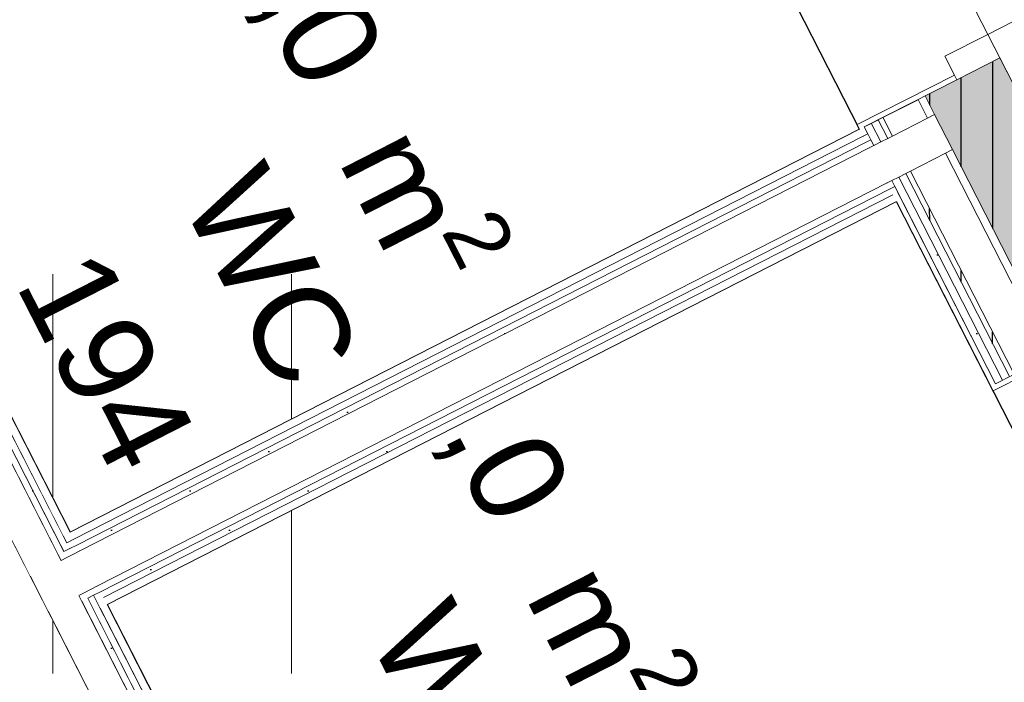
# Model space of a CAD drawing. Header units: metres. Extents: x 538891 to 1080079, y 6588829 to 13178720.
# Tile 550 of 1056: x 539901.42 to 539903.3, y 6589192.13 to 6589193.4. Entities that reach past the tile are written whole.
import ezdxf

# ---------------------------------------------------------------- set-up
doc = ezdxf.new("R2010")
doc.units = ezdxf.units.M
doc.header["$LTSCALE"] = 0.4
doc.header["$PDMODE"] = 1
doc.header["$PDSIZE"] = -2
doc.linetypes.add('Triple Dashed', pattern=[92.604163, 66.145831, -26.458332])
doc.layers.add('AR', color=7, linetype='Continuous')
doc.layers.add('GEO', color=7, linetype='Continuous')
doc.styles.add('Arial', font='arial.ttf')
pattern_1 = [(0, (0, 0), (0, 0.075), [1e-05, -0.07499])]
pattern_2 = [(90, (0, 0), (-0.06, 0), [])]

# ---------------------------------------------------------------- blocks, each defined once
blk = doc.blocks.new('HEIN')
at = {"color": 7, "linetype": 'Continuous', "lineweight": 9}
for p, q in [((-0.4551, 0.7611), (-0.4551, -0.7611)), ((0.4551, 0.7611), (0.4551, -0.7611))]:
    blk.add_line(p, q, dxfattribs=at)

msp = doc.modelspace()

# ---------------------------------------------------------------- linework, layer by layer
at = {"layer": 'AR', "color": 251, "linetype": 'Triple Dashed', "lineweight": 9, "true_color": 0x575757}
msp.add_line((539918.7007, 6589163.1395), (539877.8559, 6589243.1645), dxfattribs=at)
at = {"layer": 'AR', "color": 7, "linetype": 'Continuous', "lineweight": 9}
for p, q in [((539903.2709, 6589193.3702), (539903.8944, 6589193.6885)), ((539903.2709, 6589193.3702), (539903.189, 6589193.3284)), ((539903.2937, 6589193.3257), (539903.2709, 6589193.3702))]:
    msp.add_line(p, q, dxfattribs=at)
at = {"layer": 'AR', "color": 9, "linetype": 'Continuous', "lineweight": 9, "true_color": 0xc9c5ab, "flags": 128}
msp.add_lwpolyline([(539917.8947, 6589170.24), (539904.8747, 6589195.7494), (539902.8971, 6589199.6239), (539900.6615, 6589198.4828), (539902.639, 6589194.6083), (539907.6222, 6589184.845), (539915.6591, 6589169.0989)], close=True, dxfattribs=at)
at = {"layer": 'AR', "color": 7, "linetype": 'Continuous', "lineweight": 9, "flags": 128}
for points in [[(539917.8947, 6589170.24), (539904.8747, 6589195.7494), (539902.8971, 6589199.6239), (539900.6615, 6589198.4828), (539902.639, 6589194.6083), (539907.6222, 6589184.845), (539915.6591, 6589169.0989)], [(539902.5014, 6589194.2181), (539900.9961, 6589193.4498), (539901.5212, 6589192.421), (539903.0265, 6589193.1893)], [(539903.0969, 6589193.0513), (539901.5916, 6589192.283), (539902.1349, 6589191.2186), (539903.6402, 6589191.9869)]]:
    msp.add_lwpolyline(points, close=True, dxfattribs=at)
at = {"layer": 'AR', "color": 254, "linetype": 'Continuous', "lineweight": 25, "true_color": 0xd1d1d1, "flags": 128}
for points in [[(539902.5014, 6589194.2181), (539900.9961, 6589193.4498), (539901.5212, 6589192.421), (539903.0265, 6589193.1893)], [(539903.0969, 6589193.0513), (539901.5916, 6589192.283), (539902.1349, 6589191.2186), (539903.6402, 6589191.9869)]]:
    msp.add_lwpolyline(points, close=True, dxfattribs=at)

# ---------------------------------------------------------------- block references
at = {"layer": 'GEO', "color": 8, "true_color": 0x7d7d7d, "xscale": 0.5, "yscale": 0.5, "zscale": 0.5}
msp.add_blockref('HEIN', (539901.7154, 6589192.5323), dxfattribs=at)

# ---------------------------------------------------------------- texts
at = {"layer": 'AR', "color": 7, "char_height": 0.18, "attachment_point": 1, "rotation": 297.0398, "line_spacing_factor": 1.004016, "style": 'Arial'}
for s, insert in [('\\A1;2,0{\\H0.9851x; } m{\\H0.9851x;\\H0.6667x;\\S2 ^ ;}', (539902.0155, 6589193.6702)), ('WC', (539901.8908, 6589193.1367)), ('194', (539901.5756, 6589192.9765)), ('\\A1;2,0{\\H0.9851x; } m{\\H0.9851x;\\H0.6667x;\\S2 ^ ;}', (539902.3723, 6589192.8387)), ('WC', (539902.2477, 6589192.3052))]:
    msp.add_mtext(s, dxfattribs=dict(at, insert=insert))

# ---------------------------------------------------------------- next in the draw order: wipeouts: each hides what was drawn before it
at = {"color": 255, "linetype": 'Continuous', "lineweight": 5}
for points in [[(539902.6721, 6589188.9892), (539900.5228, 6589193.2003), (539900.5183, 6589193.1981), (539902.6677, 6589188.9869)], [(539903.0422, 6589193.1805), (539903.0354, 6589193.1939), (539903.0265, 6589193.1893), (539903.0333, 6589193.176)], [(539903.2854, 6589192.704), (539903.1058, 6589193.0558), (539903.0969, 6589193.0513), (539903.2765, 6589192.6994)]]:
    msp.add_wipeout(points, dxfattribs=at).dxf.layer = 'AR'

# ---------------------------------------------------------------- next in the draw order: wipeouts: each hides what was drawn before it
for points in [[(539902.6855, 6589188.996), (539900.5361, 6589193.2072), (539900.5228, 6589193.2003), (539902.6721, 6589188.9892)], [(539903.0669, 6589193.1651), (539903.0487, 6589193.2007), (539903.0354, 6589193.1939), (539903.0535, 6589193.1582)], [(539903.1058, 6589193.0558), (539903.099, 6589193.0692), (539903.0901, 6589193.0646), (539903.0969, 6589193.0513)]]:
    msp.add_wipeout(points, dxfattribs=at).dxf.layer = 'AR'

# ---------------------------------------------------------------- next in the draw order: hatches: boundary and pattern name
at = {"layer": 'AR', "linetype": 'Continuous', "lineweight": 25, "true_color": 0x848484}
h = msp.add_hatch(dxfattribs=at)
h.set_pattern_fill('GYPSUM_0001', color=252, style=0, pattern_type=2)
h.set_pattern_definition(pattern_1)
h.paths.add_polyline_path([(539903.0669, 6589193.1651), (539903.0487, 6589193.2007), (539903.0354, 6589193.1939), (539903.0535, 6589193.1582)])

# ---------------------------------------------------------------- next in the draw order: wipeouts: each hides what was drawn before it
at = {"color": 255, "linetype": 'Continuous', "lineweight": 5}
for points in [[(539902.6989, 6589189.0028), (539900.5495, 6589193.214), (539900.5361, 6589193.2072), (539902.6855, 6589188.996)], [(539903.099, 6589193.0692), (539903.0933, 6589193.0803), (539903.0844, 6589193.0758), (539903.0901, 6589193.0646)]]:
    msp.add_wipeout(points, dxfattribs=at).dxf.layer = 'AR'

# ---------------------------------------------------------------- next in the draw order: wipeouts: each hides what was drawn before it
for points in [[(539901.8276, 6589191.0617), (539900.692, 6589193.2867), (539900.6742, 6589193.2776), (539901.8098, 6589191.0527)], [(539903.0669, 6589193.1651), (539903.0803, 6589193.1719), (539903.0621, 6589193.2075), (539903.0487, 6589193.2007)], [(539903.2988, 6589192.7108), (539903.101, 6589193.0983), (539903.0876, 6589193.0914), (539903.2854, 6589192.704)]]:
    msp.add_wipeout(points, dxfattribs=at).dxf.layer = 'AR'

# ---------------------------------------------------------------- next in the draw order: hatches: boundary and pattern name
at = {"layer": 'AR', "linetype": 'Continuous', "lineweight": 25, "true_color": 0x848484}
h = msp.add_hatch(dxfattribs=at)
h.set_pattern_fill('GYPSUM_0001', color=252, style=0, pattern_type=2)
h.set_pattern_definition(pattern_1)
h.paths.add_polyline_path([(539903.0669, 6589193.1651), (539903.0803, 6589193.1719), (539903.0621, 6589193.2075), (539903.0487, 6589193.2007)])
h = msp.add_hatch(dxfattribs=at)
h.set_pattern_fill('GYPSUM_0001', color=252, style=0, pattern_type=2)
h.set_pattern_definition(pattern_1)
h.paths.add_polyline_path([(539903.2988, 6589192.7108), (539903.101, 6589193.0983), (539903.0876, 6589193.0914), (539903.2854, 6589192.704)])

# ---------------------------------------------------------------- next in the draw order: wipeouts: each hides what was drawn before it
at = {"color": 255, "linetype": 'Continuous', "lineweight": 5}
msp.add_wipeout([(539901.828, 6589191.017), (539900.6742, 6589193.2776), (539900.6653, 6589193.2731), (539901.8191, 6589191.0125)], dxfattribs=at).dxf.layer = 'AR'

# ---------------------------------------------------------------- next in the draw order: wipeouts: each hides what was drawn before it
for points in [[(539901.8191, 6589191.0125), (539900.6653, 6589193.2731), (539900.6519, 6589193.2663), (539901.8057, 6589191.0057)], [(539903.0803, 6589193.1719), (539903.0892, 6589193.1764), (539903.071, 6589193.2121), (539903.0621, 6589193.2075)], [(539903.3121, 6589192.7176), (539903.1144, 6589193.1051), (539903.101, 6589193.0983), (539903.2988, 6589192.7108)]]:
    msp.add_wipeout(points, dxfattribs=at).dxf.layer = 'AR'

# ---------------------------------------------------------------- next in the draw order: hatches: boundary and pattern name
at = {"layer": 'AR', "linetype": 'Continuous', "lineweight": 25, "true_color": 0x848484}
h = msp.add_hatch(dxfattribs=at)
h.set_pattern_fill('PLYWOOD_0001', color=252, style=0, pattern_type=2)
h.set_pattern_definition(pattern_2)
h.paths.add_polyline_path([(539903.0803, 6589193.1719), (539903.0892, 6589193.1764), (539903.071, 6589193.2121), (539903.0621, 6589193.2075)])
h = msp.add_hatch(dxfattribs=at)
h.set_pattern_fill('GYPSUM_0001', color=252, style=0, pattern_type=2)
h.set_pattern_definition(pattern_1)
h.paths.add_polyline_path([(539903.3121, 6589192.7176), (539903.1144, 6589193.1051), (539903.101, 6589193.0983), (539903.2988, 6589192.7108)])

# ---------------------------------------------------------------- next in the draw order: linework, layer by layer
at = {"layer": 'AR', "color": 7, "linetype": 'Continuous', "lineweight": 9}
for p, q in [((539903.0535, 6589193.1582), (539903.0479, 6589193.1694)), ((539903.0669, 6589193.1651), (539903.0535, 6589193.1582)), ((539903.0876, 6589193.0914), (539903.101, 6589193.0983)), ((539903.0933, 6589193.0803), (539903.0876, 6589193.0914))]:
    msp.add_line(p, q, dxfattribs=at)

# ---------------------------------------------------------------- next in the draw order: wipeouts: each hides what was drawn before it
at = {"color": 255, "linetype": 'Continuous', "lineweight": 5}
msp.add_wipeout([(539901.8057, 6589191.0057), (539900.6519, 6589193.2663), (539900.6385, 6589193.2594), (539901.7924, 6589190.9988)], dxfattribs=at).dxf.layer = 'AR'

# ---------------------------------------------------------------- next in the draw order: wipeouts: each hides what was drawn before it
for points in [[(539902.7879, 6589189.0483), (539900.6385, 6589193.2594), (539900.5495, 6589193.214), (539902.6989, 6589189.0028)], [(539903.0892, 6589193.1764), (539903.156, 6589193.2105), (539903.1378, 6589193.2461), (539903.071, 6589193.2121)], [(539903.321, 6589192.7222), (539903.1233, 6589193.1096), (539903.1144, 6589193.1051), (539903.3121, 6589192.7176)]]:
    msp.add_wipeout(points, dxfattribs=at).dxf.layer = 'AR'

# ---------------------------------------------------------------- next in the draw order: hatches: boundary and pattern name
at = {"layer": 'AR', "linetype": 'Continuous', "lineweight": 25, "true_color": 0x848484}
h = msp.add_hatch(dxfattribs=at)
h.set_pattern_fill('PLYWOOD_0001', color=252, style=0, pattern_type=2)
h.set_pattern_definition(pattern_2)
h.paths.add_polyline_path([(539903.321, 6589192.7222), (539903.1233, 6589193.1096), (539903.1144, 6589193.1051), (539903.3121, 6589192.7176)])

# ---------------------------------------------------------------- next in the draw order: linework, layer by layer
at = {"layer": 'AR', "color": 7, "linetype": 'Continuous', "lineweight": 9}
for p, q in [((539903.0803, 6589193.1719), (539903.0669, 6589193.1651)), ((539903.0892, 6589193.1764), (539903.0803, 6589193.1719))]:
    msp.add_line(p, q, dxfattribs=at)

# ---------------------------------------------------------------- next in the draw order: wipeouts: each hides what was drawn before it
at = {"color": 255, "linetype": 'Continuous', "lineweight": 5}
for points in [[(539901.5078, 6589192.4142), (539901.5146, 6589192.4009), (539901.528, 6589192.4077), (539901.5212, 6589192.421)], [(539901.5783, 6589192.2762), (539902.1215, 6589191.2118), (539902.1349, 6589191.2186), (539901.5916, 6589192.283)]]:
    msp.add_wipeout(points, dxfattribs=at).dxf.layer = 'AR'

# ---------------------------------------------------------------- next in the draw order: wipeouts: each hides what was drawn before it
for points in [[(539901.5212, 6589192.421), (539900.9961, 6589193.4498), (539900.9827, 6589193.443), (539901.5078, 6589192.4142)], [(539903.3878, 6589192.7563), (539903.1901, 6589193.1437), (539903.1233, 6589193.1096), (539903.321, 6589192.7222)], [(539901.5035, 6589192.3952), (539901.5092, 6589192.384), (539901.5203, 6589192.3897), (539901.5146, 6589192.4009)], [(539901.5715, 6589192.2895), (539901.5783, 6589192.2762), (539901.5916, 6589192.283), (539901.5848, 6589192.2963)]]:
    msp.add_wipeout(points, dxfattribs=at).dxf.layer = 'AR'

# ---------------------------------------------------------------- next in the draw order: hatches: boundary and pattern name
at = {"layer": 'AR', "linetype": 'Continuous', "lineweight": 0, "true_color": 0xcccccc}
msp.add_hatch(color=254, dxfattribs=at).paths.add_polyline_path([(539903.4618, 6589192.794), (539903.5437, 6589192.8358), (539903.2937, 6589193.3257), (539903.2117, 6589193.2839), (539903.1512, 6589193.253), (539903.4012, 6589192.7631)])
at = {"layer": 'AR', "linetype": 'Continuous', "lineweight": 25, "true_color": 0x848484}
h = msp.add_hatch(dxfattribs=at)
h.set_pattern_fill('PLYWOOD_0001', color=252, style=0, pattern_type=2)
h.set_pattern_definition(pattern_2)
h.paths.add_polyline_path([(539903.4618, 6589192.794), (539903.5437, 6589192.8358), (539903.2937, 6589193.3257), (539903.2117, 6589193.2839), (539903.1512, 6589193.253), (539903.4012, 6589192.7631)])
h = msp.add_hatch(dxfattribs=at)
h.set_pattern_fill('GYPSUM_0001', color=252, style=0, pattern_type=2)
h.set_pattern_definition(pattern_1)
h.paths.add_polyline_path([(539901.5035, 6589192.3952), (539901.5092, 6589192.384), (539901.5203, 6589192.3897), (539901.5146, 6589192.4009)])

# ---------------------------------------------------------------- next in the draw order: linework, layer by layer
at = {"layer": 'AR', "color": 7, "linetype": 'Continuous', "lineweight": 9}
for p, q in [((539903.5437, 6589192.8358), (539903.2937, 6589193.3257)), ((539903.1233, 6589193.1096), (539903.1901, 6589193.1437)), ((539903.1901, 6589193.1437), (539903.2034, 6589193.1505)), ((539903.101, 6589193.0983), (539903.1144, 6589193.1051)), ((539903.1144, 6589193.1051), (539903.1233, 6589193.1096))]:
    msp.add_line(p, q, dxfattribs=at)

# ---------------------------------------------------------------- next in the draw order: wipeouts: each hides what was drawn before it
at = {"color": 255, "linetype": 'Continuous', "lineweight": 5}
msp.add_wipeout([(539901.5658, 6589192.3007), (539901.5715, 6589192.2895), (539901.5848, 6589192.2963), (539901.5791, 6589192.3075)], dxfattribs=at).dxf.layer = 'AR'

# ---------------------------------------------------------------- next in the draw order: wipeouts: each hides what was drawn before it
for points in [[(539901.5146, 6589192.4009), (539900.9827, 6589193.443), (539900.9716, 6589193.4373), (539901.5035, 6589192.3952)], [(539903.0219, 6589193.1982), (539903.0265, 6589193.1893), (539903.0354, 6589193.1939), (539903.2117, 6589193.2839), (539903.2072, 6589193.2928)], [(539903.2765, 6589192.6994), (539903.281, 6589192.6905), (539903.4663, 6589192.7851), (539903.4618, 6589192.794), (539903.2854, 6589192.704)], [(539901.498, 6589192.3784), (539901.5037, 6589192.3672), (539901.5149, 6589192.3729), (539901.5092, 6589192.384)], [(539901.5603, 6589192.2838), (539902.1104, 6589191.2061), (539902.1215, 6589191.2118), (539901.5715, 6589192.2895)]]:
    msp.add_wipeout(points, dxfattribs=at).dxf.layer = 'AR'

# ---------------------------------------------------------------- next in the draw order: hatches: boundary and pattern name
at = {"layer": 'AR', "linetype": 'Continuous', "lineweight": 25, "true_color": 0x848484}
h = msp.add_hatch(dxfattribs=at)
h.set_pattern_fill('GYPSUM_0001', color=252, style=0, pattern_type=2)
h.set_pattern_definition(pattern_1)
h.paths.add_polyline_path([(539901.5146, 6589192.4009), (539900.9827, 6589193.443), (539900.9716, 6589193.4373), (539901.5035, 6589192.3952)])
h = msp.add_hatch(dxfattribs=at)
h.set_pattern_fill('GYPSUM_0001', color=252, style=0, pattern_type=2)
h.set_pattern_definition(pattern_1)
h.paths.add_polyline_path([(539901.498, 6589192.3784), (539901.5037, 6589192.3672), (539901.5149, 6589192.3729), (539901.5092, 6589192.384)])
h = msp.add_hatch(dxfattribs=at)
h.set_pattern_fill('GYPSUM_0001', color=252, style=0, pattern_type=2)
h.set_pattern_definition(pattern_1)
h.paths.add_polyline_path([(539901.5603, 6589192.2838), (539902.1104, 6589191.2061), (539902.1215, 6589191.2118), (539901.5715, 6589192.2895)])

# ---------------------------------------------------------------- next in the draw order: linework, layer by layer
at = {"layer": 'AR', "color": 7, "linetype": 'Continuous', "lineweight": 9}
for p, q in [((539903.189, 6589193.3284), (539903.2117, 6589193.2839)), ((539903.2937, 6589193.3257), (539903.2117, 6589193.2839)), ((539903.2117, 6589193.2839), (539903.2937, 6589193.3257)), ((539903.2937, 6589193.3257), (539903.2117, 6589193.2839)), ((539903.2937, 6589193.3257), (539903.2117, 6589193.2839)), ((539903.2072, 6589193.2928), (539903.0219, 6589193.1982)), ((539903.2072, 6589193.2928), (539903.0219, 6589193.1982)), ((539903.2117, 6589193.2839), (539903.2072, 6589193.2928)), ((539903.0354, 6589193.1939), (539903.2117, 6589193.2839)), ((539903.1378, 6589193.2461), (539903.156, 6589193.2105)), ((539903.1512, 6589193.253), (539903.1693, 6589193.2173)), ((539903.1693, 6589193.2173), (539903.156, 6589193.2105)), ((539903.2034, 6589193.1505), (539903.1693, 6589193.2173)), ((539903.0265, 6589193.1893), (539903.0219, 6589193.1982)), ((539903.0265, 6589193.1893), (539903.0219, 6589193.1982)), ((539903.0487, 6589193.2007), (539903.0669, 6589193.1651)), ((539903.0621, 6589193.2075), (539903.0803, 6589193.1719)), ((539903.071, 6589193.2121), (539903.0892, 6589193.1764)), ((539903.156, 6589193.2105), (539903.0892, 6589193.1764)), ((539903.0354, 6589193.1939), (539903.0422, 6589193.1805)), ((539903.0479, 6589193.1694), (539903.0422, 6589193.1805)), ((539903.1901, 6589193.1437), (539903.3878, 6589192.7563)), ((539903.2034, 6589193.1505), (539903.4012, 6589192.7631)), ((539903.1144, 6589193.1051), (539903.3121, 6589192.7176)), ((539903.1233, 6589193.1096), (539903.321, 6589192.7222)), ((539903.101, 6589193.0983), (539903.2988, 6589192.7108)), ((539903.0933, 6589193.0803), (539903.2854, 6589192.704)), ((539903.0969, 6589193.0513), (539903.2765, 6589192.6994)), ((539903.4663, 6589192.7851), (539903.281, 6589192.6905)), ((539903.4663, 6589192.7851), (539903.281, 6589192.6905)), ((539903.2854, 6589192.704), (539903.4618, 6589192.794)), ((539903.2765, 6589192.6994), (539903.281, 6589192.6905)), ((539903.2765, 6589192.6994), (539903.281, 6589192.6905))]:
    msp.add_line(p, q, dxfattribs=at)

# ---------------------------------------------------------------- next in the draw order: wipeouts: each hides what was drawn before it
at = {"color": 255, "linetype": 'Continuous', "lineweight": 5}
for points in [[(539901.5092, 6589192.384), (539900.9716, 6589193.4373), (539900.9605, 6589193.4316), (539901.498, 6589192.3784)], [(539903.0787, 6589193.0869), (539903.0844, 6589193.0758), (539903.0933, 6589193.0803), (539903.0876, 6589193.0914)], [(539901.5546, 6589192.295), (539901.5603, 6589192.2838), (539901.5715, 6589192.2895), (539901.5658, 6589192.3007)]]:
    msp.add_wipeout(points, dxfattribs=at).dxf.layer = 'AR'

# ---------------------------------------------------------------- next in the draw order: hatches: boundary and pattern name
at = {"layer": 'AR', "linetype": 'Continuous', "lineweight": 25, "true_color": 0x848484}
h = msp.add_hatch(dxfattribs=at)
h.set_pattern_fill('GYPSUM_0001', color=252, style=0, pattern_type=2)
h.set_pattern_definition(pattern_1)
h.paths.add_polyline_path([(539901.5092, 6589192.384), (539900.9716, 6589193.4373), (539900.9605, 6589193.4316), (539901.498, 6589192.3784)])
h = msp.add_hatch(dxfattribs=at)
h.set_pattern_fill('GYPSUM_0001', color=252, style=0, pattern_type=2)
h.set_pattern_definition(pattern_1)
h.paths.add_polyline_path([(539903.0787, 6589193.0869), (539903.0844, 6589193.0758), (539903.0933, 6589193.0803), (539903.0876, 6589193.0914)])
h = msp.add_hatch(dxfattribs=at)
h.set_pattern_fill('GYPSUM_0001', color=252, style=0, pattern_type=2)
h.set_pattern_definition(pattern_1)
h.paths.add_polyline_path([(539901.5546, 6589192.295), (539901.5603, 6589192.2838), (539901.5715, 6589192.2895), (539901.5658, 6589192.3007)])

# ---------------------------------------------------------------- next in the draw order: linework, layer by layer
at = {"layer": 'AR', "color": 7, "linetype": 'Continuous', "lineweight": 5}
msp.add_point((539901.5146, 6589192.4009), dxfattribs=at)

# ---------------------------------------------------------------- next in the draw order: wipeouts: each hides what was drawn before it
at = {"color": 255, "linetype": 'Continuous', "lineweight": 5}
for points in [[(539903.0446, 6589193.1537), (539903.0787, 6589193.0869), (539903.0876, 6589193.0914), (539903.0535, 6589193.1582)], [(539901.5435, 6589192.2893), (539902.0993, 6589191.2004), (539902.1104, 6589191.2061), (539901.5546, 6589192.295)]]:
    msp.add_wipeout(points, dxfattribs=at).dxf.layer = 'AR'

# ---------------------------------------------------------------- next in the draw order: hatches: boundary and pattern name
at = {"layer": 'AR', "linetype": 'Continuous', "lineweight": 25, "true_color": 0x848484}
h = msp.add_hatch(dxfattribs=at)
h.set_pattern_fill('GYPSUM_0001', color=252, style=0, pattern_type=2)
h.set_pattern_definition(pattern_1)
h.paths.add_polyline_path([(539901.5435, 6589192.2893), (539902.0993, 6589191.2004), (539902.1104, 6589191.2061), (539901.5546, 6589192.295)])

# ---------------------------------------------------------------- next in the draw order: wipeouts: each hides what was drawn before it
at = {"color": 255, "linetype": 'Continuous', "lineweight": 5}
msp.add_wipeout([(539903.039, 6589193.1648), (539903.0446, 6589193.1537), (539903.0535, 6589193.1582), (539903.0479, 6589193.1694)], dxfattribs=at).dxf.layer = 'AR'

# ---------------------------------------------------------------- next in the draw order: hatches: boundary and pattern name
at = {"layer": 'AR', "linetype": 'Continuous', "lineweight": 25, "true_color": 0x848484}
h = msp.add_hatch(dxfattribs=at)
h.set_pattern_fill('GYPSUM_0001', color=252, style=0, pattern_type=2)
h.set_pattern_definition(pattern_1)
h.paths.add_polyline_path([(539903.039, 6589193.1648), (539903.0446, 6589193.1537), (539903.0535, 6589193.1582), (539903.0479, 6589193.1694)])

# ---------------------------------------------------------------- next in the draw order: wipeouts: each hides what was drawn before it
at = {"color": 255, "linetype": 'Continuous', "lineweight": 5}
msp.add_wipeout([(539901.5378, 6589192.3004), (539901.5435, 6589192.2893), (539901.5546, 6589192.295), (539901.549, 6589192.3061)], dxfattribs=at).dxf.layer = 'AR'

# ---------------------------------------------------------------- next in the draw order: hatches: boundary and pattern name
at = {"layer": 'AR', "linetype": 'Continuous', "lineweight": 25, "true_color": 0x848484}
h = msp.add_hatch(dxfattribs=at)
h.set_pattern_fill('GYPSUM_0001', color=252, style=0, pattern_type=2)
h.set_pattern_definition(pattern_1)
h.paths.add_polyline_path([(539901.5378, 6589192.3004), (539901.5435, 6589192.2893), (539901.5546, 6589192.295), (539901.549, 6589192.3061)])

# ---------------------------------------------------------------- next in the draw order: wipeouts: each hides what was drawn before it
at = {"color": 255, "linetype": 'Continuous', "lineweight": 5}
msp.add_wipeout([(539903.0333, 6589193.176), (539903.039, 6589193.1648), (539903.0479, 6589193.1694), (539903.0422, 6589193.1805)], dxfattribs=at).dxf.layer = 'AR'

# ---------------------------------------------------------------- next in the draw order: hatches: boundary and pattern name
at = {"layer": 'AR', "linetype": 'Continuous', "lineweight": 25, "true_color": 0x848484}
h = msp.add_hatch(dxfattribs=at)
h.set_pattern_fill('GYPSUM_0001', color=252, style=0, pattern_type=2)
h.set_pattern_definition(pattern_1)
h.paths.add_polyline_path([(539903.0333, 6589193.176), (539903.039, 6589193.1648), (539903.0479, 6589193.1694), (539903.0422, 6589193.1805)])

# ---------------------------------------------------------------- next in the draw order: wipeouts: each hides what was drawn before it
at = {"color": 255, "linetype": 'Continuous', "lineweight": 5}
msp.add_wipeout([(539901.479, 6589192.2704), (539902.0405, 6589191.1704), (539902.0993, 6589191.2004), (539901.5378, 6589192.3004)], dxfattribs=at).dxf.layer = 'AR'

# ---------------------------------------------------------------- next in the draw order: linework, layer by layer
at = {"layer": 'AR', "color": 7, "linetype": 'Continuous', "lineweight": 9}
for p, q in [((539901.5546, 6589192.295), (539901.5658, 6589192.3007)), ((539901.5715, 6589192.2895), (539901.5658, 6589192.3007)), ((539902.1104, 6589191.2061), (539901.5546, 6589192.295)), ((539902.1215, 6589191.2118), (539901.5715, 6589192.2895)), ((539902.1215, 6589191.2118), (539901.5715, 6589192.2895)), ((539902.1349, 6589191.2186), (539901.5916, 6589192.283))]:
    msp.add_line(p, q, dxfattribs=at)

# ---------------------------------------------------------------- next in the draw order: wipeouts: each hides what was drawn before it
at = {"color": 255, "linetype": 'Continuous', "lineweight": 5}
for points in [[(539903.0535, 6589193.1582), (539903.0876, 6589193.0914), (539903.101, 6589193.0983), (539903.0669, 6589193.1651)], [(539901.4449, 6589192.3372), (539901.479, 6589192.2704), (539901.5378, 6589192.3004), (539901.5037, 6589192.3672)]]:
    msp.add_wipeout(points, dxfattribs=at).dxf.layer = 'AR'

# ---------------------------------------------------------------- next in the draw order: linework, layer by layer
at = {"layer": 'AR', "color": 7, "linetype": 'Continuous', "lineweight": 9}
for p, q in [((539901.5378, 6589192.3004), (539901.549, 6589192.3061)), ((539902.0993, 6589191.2004), (539901.5378, 6589192.3004))]:
    msp.add_line(p, q, dxfattribs=at)

# ---------------------------------------------------------------- next in the draw order: wipeouts: each hides what was drawn before it
at = {"color": 255, "linetype": 'Continuous', "lineweight": 5}
for points in [[(539901.5037, 6589192.3672), (539900.9605, 6589193.4316), (539900.9017, 6589193.4016), (539901.4449, 6589192.3372)], [(539903.0669, 6589193.1651), (539903.101, 6589193.0983), (539903.1144, 6589193.1051), (539903.0803, 6589193.1719)]]:
    msp.add_wipeout(points, dxfattribs=at).dxf.layer = 'AR'

# ---------------------------------------------------------------- next in the draw order: linework, layer by layer
at = {"layer": 'AR', "color": 7, "linetype": 'Continuous', "lineweight": 9}
for p, q in [((539901.5146, 6589192.4009), (539900.9827, 6589193.443)), ((539901.5146, 6589192.4009), (539900.9827, 6589193.443)), ((539901.5212, 6589192.421), (539900.9961, 6589193.4498)), ((539901.5037, 6589192.3672), (539900.9605, 6589193.4316)), ((539901.5092, 6589192.384), (539900.9716, 6589193.4373)), ((539900.9017, 6589193.4016), (539902.0405, 6589191.1704)), ((539901.5149, 6589192.3729), (539901.5037, 6589192.3672)), ((539901.5203, 6589192.3897), (539901.5092, 6589192.384))]:
    msp.add_line(p, q, dxfattribs=at)

# ---------------------------------------------------------------- next in the draw order: wipeouts: each hides what was drawn before it
at = {"color": 255, "linetype": 'Continuous', "lineweight": 5}
msp.add_wipeout([(539903.0803, 6589193.1719), (539903.1144, 6589193.1051), (539903.1233, 6589193.1096), (539903.0892, 6589193.1764)], dxfattribs=at).dxf.layer = 'AR'

# ---------------------------------------------------------------- next in the draw order: wipeouts: each hides what was drawn before it
for points in [[(539903.0892, 6589193.1764), (539903.1233, 6589193.1096), (539903.1901, 6589193.1437), (539903.156, 6589193.2105)], [(539901.5601, 6589192.3118), (539901.5658, 6589192.3007), (539901.5791, 6589192.3075), (539901.5734, 6589192.3186)]]:
    msp.add_wipeout(points, dxfattribs=at).dxf.layer = 'AR'

# ---------------------------------------------------------------- next in the draw order: hatches: boundary and pattern name
at = {"layer": 'AR', "linetype": 'Continuous', "lineweight": 25, "true_color": 0x848484}
h = msp.add_hatch(dxfattribs=at)
h.set_pattern_fill('GYPSUM_0001', color=252, style=0, pattern_type=2)
h.set_pattern_definition(pattern_1)
h.paths.add_polyline_path([(539901.5601, 6589192.3118), (539901.5658, 6589192.3007), (539901.5791, 6589192.3075), (539901.5734, 6589192.3186)])

# ---------------------------------------------------------------- next in the draw order: linework, layer by layer
at = {"layer": 'AR', "color": 7, "linetype": 'Continuous', "lineweight": 9}
for p, q in [((539903.0803, 6589193.1719), (539903.0669, 6589193.1651)), ((539903.0892, 6589193.1764), (539903.0803, 6589193.1719)), ((539903.101, 6589193.0983), (539903.1144, 6589193.1051)), ((539903.1144, 6589193.1051), (539903.1233, 6589193.1096))]:
    msp.add_line(p, q, dxfattribs=at)

# ---------------------------------------------------------------- next in the draw order: wipeouts: each hides what was drawn before it
at = {"color": 255, "linetype": 'Continuous', "lineweight": 5}
msp.add_wipeout([(539903.156, 6589193.2105), (539903.1901, 6589193.1437), (539903.2034, 6589193.1505), (539903.1693, 6589193.2173)], dxfattribs=at).dxf.layer = 'AR'

# ---------------------------------------------------------------- next in the draw order: linework, layer by layer
at = {"layer": 'AR', "color": 7, "linetype": 'Continuous', "lineweight": 9}
for p, q in [((539903.1693, 6589193.2173), (539903.156, 6589193.2105)), ((539903.2034, 6589193.1505), (539903.1693, 6589193.2173)), ((539903.156, 6589193.2105), (539903.0892, 6589193.1764)), ((539903.1233, 6589193.1096), (539903.1901, 6589193.1437)), ((539903.1901, 6589193.1437), (539903.2034, 6589193.1505))]:
    msp.add_line(p, q, dxfattribs=at)

# ---------------------------------------------------------------- next in the draw order: wipeouts: each hides what was drawn before it
at = {"color": 255, "linetype": 'Continuous', "lineweight": 5}
msp.add_wipeout([(539901.526, 6589192.3786), (539901.5601, 6589192.3118), (539901.5734, 6589192.3186), (539901.5393, 6589192.3854)], dxfattribs=at).dxf.layer = 'AR'

# ---------------------------------------------------------------- next in the draw order: wipeouts: each hides what was drawn before it
for points in [[(539901.5203, 6589192.3897), (539901.526, 6589192.3786), (539901.5393, 6589192.3854), (539901.5337, 6589192.3965)], [(539901.549, 6589192.3061), (539901.5546, 6589192.295), (539901.5658, 6589192.3007), (539901.5601, 6589192.3118)]]:
    msp.add_wipeout(points, dxfattribs=at).dxf.layer = 'AR'

# ---------------------------------------------------------------- next in the draw order: hatches: boundary and pattern name
at = {"layer": 'AR', "linetype": 'Continuous', "lineweight": 25, "true_color": 0x848484}
h = msp.add_hatch(dxfattribs=at)
h.set_pattern_fill('GYPSUM_0001', color=252, style=0, pattern_type=2)
h.set_pattern_definition(pattern_1)
h.paths.add_polyline_path([(539901.5203, 6589192.3897), (539901.526, 6589192.3786), (539901.5393, 6589192.3854), (539901.5337, 6589192.3965)])
h = msp.add_hatch(dxfattribs=at)
h.set_pattern_fill('GYPSUM_0001', color=252, style=0, pattern_type=2)
h.set_pattern_definition(pattern_1)
h.paths.add_polyline_path([(539901.549, 6589192.3061), (539901.5546, 6589192.295), (539901.5658, 6589192.3007), (539901.5601, 6589192.3118)])

# ---------------------------------------------------------------- next in the draw order: wipeouts: each hides what was drawn before it
at = {"color": 255, "linetype": 'Continuous', "lineweight": 5}
for points in [[(539901.5146, 6589192.4009), (539901.5203, 6589192.3897), (539901.5337, 6589192.3965), (539901.528, 6589192.4077)], [(539901.5149, 6589192.3729), (539901.549, 6589192.3061), (539901.5601, 6589192.3118), (539901.526, 6589192.3786)]]:
    msp.add_wipeout(points, dxfattribs=at).dxf.layer = 'AR'

# ---------------------------------------------------------------- next in the draw order: hatches: boundary and pattern name
at = {"layer": 'AR', "linetype": 'Continuous', "lineweight": 25, "true_color": 0x848484}
h = msp.add_hatch(dxfattribs=at)
h.set_pattern_fill('GYPSUM_0001', color=252, style=0, pattern_type=2)
h.set_pattern_definition(pattern_1)
h.paths.add_polyline_path([(539901.5146, 6589192.4009), (539901.5203, 6589192.3897), (539901.5337, 6589192.3965), (539901.528, 6589192.4077)])

# ---------------------------------------------------------------- next in the draw order: wipeouts: each hides what was drawn before it
at = {"color": 255, "linetype": 'Continuous', "lineweight": 5}
for points in [[(539903.0265, 6589193.1893), (539901.5212, 6589192.421), (539901.528, 6589192.4077), (539903.0333, 6589193.176)], [(539901.5092, 6589192.384), (539901.5149, 6589192.3729), (539901.526, 6589192.3786), (539901.5203, 6589192.3897)]]:
    msp.add_wipeout(points, dxfattribs=at).dxf.layer = 'AR'

# ---------------------------------------------------------------- next in the draw order: hatches: boundary and pattern name
at = {"layer": 'AR', "linetype": 'Continuous', "lineweight": 25, "true_color": 0x848484}
h = msp.add_hatch(dxfattribs=at)
h.set_pattern_fill('GYPSUM_0001', color=252, style=0, pattern_type=2)
h.set_pattern_definition(pattern_1)
h.paths.add_polyline_path([(539901.5092, 6589192.384), (539901.5149, 6589192.3729), (539901.526, 6589192.3786), (539901.5203, 6589192.3897)])

# ---------------------------------------------------------------- next in the draw order: linework, layer by layer
at = {"layer": 'AR', "color": 7, "linetype": 'Continuous', "lineweight": 5}
msp.add_point((539901.5146, 6589192.4009), dxfattribs=at)

# ---------------------------------------------------------------- next in the draw order: wipeouts: each hides what was drawn before it
at = {"color": 255, "linetype": 'Continuous', "lineweight": 5}
for points in [[(539903.0333, 6589193.176), (539901.528, 6589192.4077), (539901.5337, 6589192.3965), (539903.039, 6589193.1648)], [(539901.5037, 6589192.3672), (539901.5378, 6589192.3004), (539901.549, 6589192.3061), (539901.5149, 6589192.3729)]]:
    msp.add_wipeout(points, dxfattribs=at).dxf.layer = 'AR'

# ---------------------------------------------------------------- next in the draw order: hatches: boundary and pattern name
at = {"layer": 'AR', "linetype": 'Continuous', "lineweight": 25, "true_color": 0x848484}
h = msp.add_hatch(dxfattribs=at)
h.set_pattern_fill('GYPSUM_0001', color=252, style=0, pattern_type=2)
h.set_pattern_definition(pattern_1)
h.paths.add_polyline_path([(539903.0333, 6589193.176), (539901.528, 6589192.4077), (539901.5337, 6589192.3965), (539903.039, 6589193.1648)])

# ---------------------------------------------------------------- next in the draw order: linework, layer by layer
at = {"layer": 'AR', "color": 7, "linetype": 'Continuous', "lineweight": 9}
for p, q in [((539903.0422, 6589193.1805), (539903.0333, 6589193.176)), ((539901.5149, 6589192.3729), (539901.5037, 6589192.3672)), ((539901.5203, 6589192.3897), (539901.5092, 6589192.384)), ((539901.5378, 6589192.3004), (539901.549, 6589192.3061))]:
    msp.add_line(p, q, dxfattribs=at)
at = {"layer": 'AR', "color": 7, "linetype": 'Continuous', "lineweight": 5}
msp.add_point((539901.5203, 6589192.3897), dxfattribs=at)

# ---------------------------------------------------------------- next in the draw order: wipeouts: each hides what was drawn before it
at = {"color": 255, "linetype": 'Continuous', "lineweight": 5}
msp.add_wipeout([(539903.039, 6589193.1648), (539901.5337, 6589192.3965), (539901.5393, 6589192.3854), (539903.0446, 6589193.1537)], dxfattribs=at).dxf.layer = 'AR'

# ---------------------------------------------------------------- next in the draw order: hatches: boundary and pattern name
at = {"layer": 'AR', "linetype": 'Continuous', "lineweight": 25, "true_color": 0x848484}
h = msp.add_hatch(dxfattribs=at)
h.set_pattern_fill('GYPSUM_0001', color=252, style=0, pattern_type=2)
h.set_pattern_definition(pattern_1)
h.paths.add_polyline_path([(539903.039, 6589193.1648), (539901.5337, 6589192.3965), (539901.5393, 6589192.3854), (539903.0446, 6589193.1537)])

# ---------------------------------------------------------------- next in the draw order: linework, layer by layer
at = {"layer": 'AR', "color": 7, "linetype": 'Continuous', "lineweight": 9}
for p, q in [((539903.0479, 6589193.1694), (539903.0422, 6589193.1805)), ((539903.0479, 6589193.1694), (539903.039, 6589193.1648)), ((539901.528, 6589192.4077), (539901.5146, 6589192.4009)), ((539901.526, 6589192.3786), (539901.5149, 6589192.3729))]:
    msp.add_line(p, q, dxfattribs=at)
at = {"layer": 'AR', "color": 7, "linetype": 'Continuous', "lineweight": 5}
msp.add_point((539901.526, 6589192.3786), dxfattribs=at)

# ---------------------------------------------------------------- next in the draw order: wipeouts: each hides what was drawn before it
at = {"color": 255, "linetype": 'Continuous', "lineweight": 5}
msp.add_wipeout([(539901.5916, 6589192.283), (539903.0969, 6589193.0513), (539903.0901, 6589193.0646), (539901.5848, 6589192.2963)], dxfattribs=at).dxf.layer = 'AR'

# ---------------------------------------------------------------- next in the draw order: wipeouts: each hides what was drawn before it
msp.add_wipeout([(539901.5848, 6589192.2963), (539903.0901, 6589193.0646), (539903.0844, 6589193.0758), (539901.5791, 6589192.3075)], dxfattribs=at).dxf.layer = 'AR'

# ---------------------------------------------------------------- next in the draw order: hatches: boundary and pattern name
at = {"layer": 'AR', "linetype": 'Continuous', "lineweight": 25, "true_color": 0x848484}
h = msp.add_hatch(dxfattribs=at)
h.set_pattern_fill('GYPSUM_0001', color=252, style=0, pattern_type=2)
h.set_pattern_definition(pattern_1)
h.paths.add_polyline_path([(539901.5848, 6589192.2963), (539903.0901, 6589193.0646), (539903.0844, 6589193.0758), (539901.5791, 6589192.3075)])

# ---------------------------------------------------------------- next in the draw order: wipeouts: each hides what was drawn before it
at = {"color": 255, "linetype": 'Continuous', "lineweight": 5}
msp.add_wipeout([(539901.5791, 6589192.3075), (539903.0844, 6589193.0758), (539903.0787, 6589193.0869), (539901.5734, 6589192.3186)], dxfattribs=at).dxf.layer = 'AR'

# ---------------------------------------------------------------- next in the draw order: hatches: boundary and pattern name
at = {"layer": 'AR', "linetype": 'Continuous', "lineweight": 25, "true_color": 0x848484}
h = msp.add_hatch(dxfattribs=at)
h.set_pattern_fill('GYPSUM_0001', color=252, style=0, pattern_type=2)
h.set_pattern_definition(pattern_1)
h.paths.add_polyline_path([(539901.5791, 6589192.3075), (539903.0844, 6589193.0758), (539903.0787, 6589193.0869), (539901.5734, 6589192.3186)])

# ---------------------------------------------------------------- next in the draw order: linework, layer by layer
at = {"layer": 'AR', "color": 7, "linetype": 'Continuous', "lineweight": 9}
for p, q in [((539901.5546, 6589192.295), (539901.5658, 6589192.3007)), ((539901.5658, 6589192.3007), (539901.5791, 6589192.3075))]:
    msp.add_line(p, q, dxfattribs=at)
at = {"layer": 'AR', "color": 7, "linetype": 'Continuous', "lineweight": 5}
msp.add_point((539901.5658, 6589192.3007), dxfattribs=at)

# ---------------------------------------------------------------- next in the draw order: wipeouts: each hides what was drawn before it
at = {"color": 255, "linetype": 'Continuous', "lineweight": 5}
msp.add_wipeout([(539903.0446, 6589193.1537), (539901.5393, 6589192.3854), (539901.5734, 6589192.3186), (539903.0787, 6589193.0869)], dxfattribs=at).dxf.layer = 'AR'

# ---------------------------------------------------------------- next in the draw order: linework, layer by layer
at = {"layer": 'AR', "color": 251, "linetype": 'Triple Dashed', "lineweight": 9, "true_color": 0x575757}
msp.add_line((539917.7299, 6589162.644), (539876.885, 6589242.669), dxfattribs=at)
at = {"layer": 'AR', "color": 7, "linetype": 'Continuous', "lineweight": 9}
for p, q in [((539903.0265, 6589193.1893), (539901.5212, 6589192.421)), ((539903.0333, 6589193.176), (539901.528, 6589192.4077)), ((539903.0333, 6589193.176), (539901.528, 6589192.4077)), ((539903.039, 6589193.1648), (539901.5337, 6589192.3965)), ((539903.0535, 6589193.1582), (539903.0479, 6589193.1694)), ((539903.0669, 6589193.1651), (539903.0535, 6589193.1582)), ((539903.0446, 6589193.1537), (539901.5393, 6589192.3854)), ((539903.0535, 6589193.1582), (539903.0446, 6589193.1537)), ((539901.5734, 6589192.3186), (539903.0787, 6589193.0869)), ((539903.0787, 6589193.0869), (539903.0876, 6589193.0914)), ((539903.0876, 6589193.0914), (539903.101, 6589193.0983)), ((539903.0933, 6589193.0803), (539903.0876, 6589193.0914)), ((539901.5791, 6589192.3075), (539903.0844, 6589193.0758)), ((539903.0844, 6589193.0758), (539903.0933, 6589193.0803)), ((539901.5848, 6589192.2963), (539903.0901, 6589193.0646)), ((539901.5848, 6589192.2963), (539903.0901, 6589193.0646)), ((539901.5916, 6589192.283), (539903.0969, 6589193.0513)), ((539901.5337, 6589192.3965), (539901.5203, 6589192.3897)), ((539901.5393, 6589192.3854), (539901.526, 6589192.3786)), ((539901.5601, 6589192.3118), (539901.5734, 6589192.3186)), ((539901.549, 6589192.3061), (539901.5601, 6589192.3118))]:
    msp.add_line(p, q, dxfattribs=at)
at = {"layer": 'AR', "color": 7, "linetype": 'Continuous', "lineweight": 5}
msp.add_point((539901.5601, 6589192.3118), dxfattribs=at)

doc.saveas('drawing.dxf')
